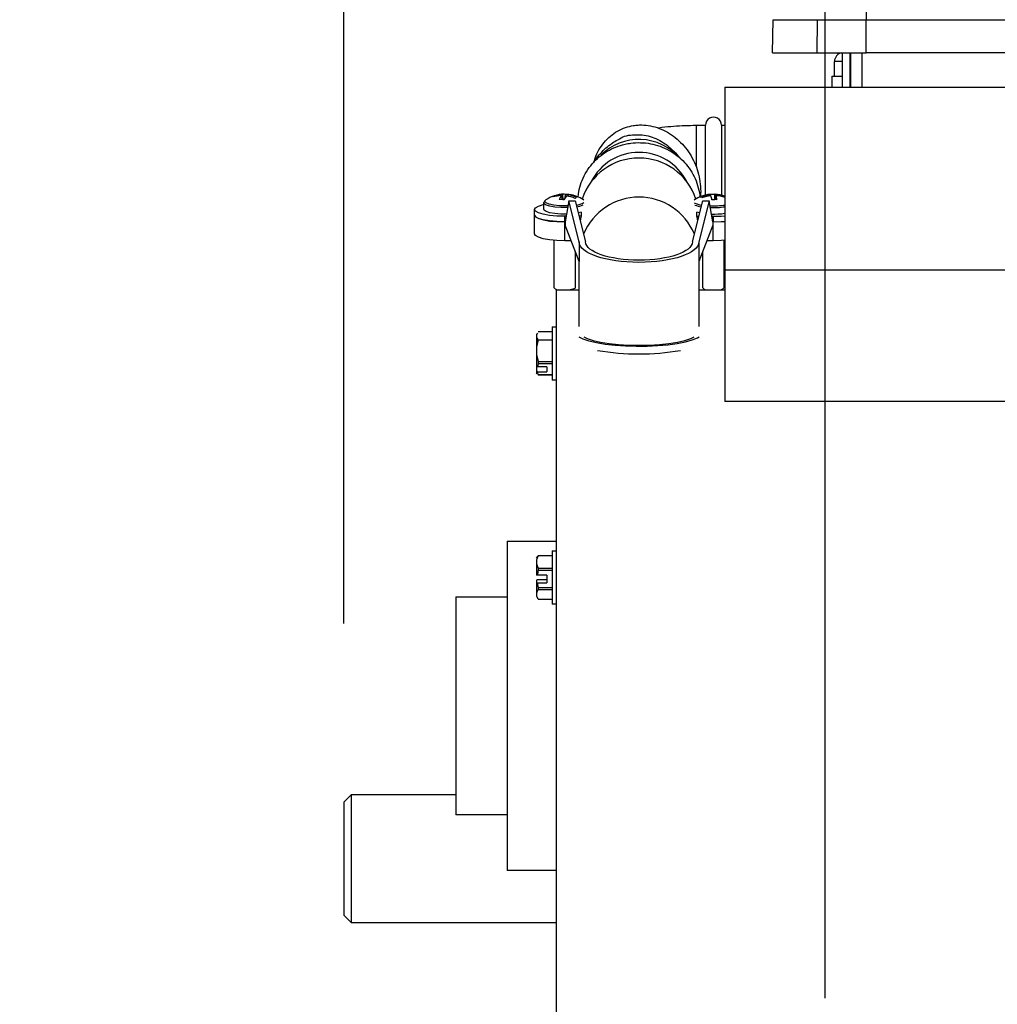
# Model space of a CAD drawing. Header units: inches. Extents: x 170 to 284, y 215 to 248.
# Tile 900 of 1056: x 226.76 to 227.016, y 245.016 to 245.274. Entities that reach past the tile are written whole.
import ezdxf

# ---------------------------------------------------------------- set-up
doc = ezdxf.new("R2010")
doc.units = ezdxf.units.IN
doc.header["$LTSCALE"] = 0.25
doc.header["$MEASUREMENT"] = 0
doc.layers.add('ANNOTATIONS', color=1, linetype='Continuous')
doc.layers.add('LH TOP OF HOOD', color=7, linetype='Continuous')
doc.styles.add('ARIAL', font='arial.ttf', dxfattribs={"height": 0.09375})
doc.dimstyles.new('STANDARD$0', dxfattribs={"dimtxt": 0.09375, "dimasz": 0.09375, "dimexe": 0.03125, "dimexo": 0.046875, "dimgap": 0.09, "dimtad": 0, "dimtih": 1, "dimtoh": 1, "dimdec": 4, "dimzin": 0, "dimdsep": 46, "dimtxsty": 'ARIAL', "dimcen": 0.09, "dimadec": 0, "dimazin": 0, "dimtfac": 1, "dimtdec": 4, "dimtofl": 0, "dimtmove": 0, "dimatfit": 1, "dimfxl": 1, "dimtolj": 1, "dimtzin": 0, "dimarcsym": 0})

# ---------------------------------------------------------------- blocks, each defined once
blk = doc.blocks.new('*D135')
at = {"layer": 'ANNOTATIONS', "color": 0, "lineweight": -2, "transparency": 16777216}
for p, q in [((226.8447894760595, 245.1157503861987), (226.8447894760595, 245.5193646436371)), ((226.971006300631, 245.0174450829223), (226.971006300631, 245.5193646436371)), ((226.7510394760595, 245.4881146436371), (226.6572894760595, 245.4881146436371)), ((227.064756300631, 245.4881146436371), (227.158506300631, 245.4881146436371))]:
    blk.add_line(p, q, dxfattribs=at)
at = {"layer": 'ANNOTATIONS', "color": 0, "transparency": 16777216}
for points in [[(226.7510394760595, 245.5037396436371), (226.7510394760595, 245.4724896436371), (226.8447894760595, 245.4881146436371)], [(227.064756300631, 245.5037396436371), (227.064756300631, 245.4724896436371), (226.971006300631, 245.4881146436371)]]:
    blk.add_solid(points, dxfattribs=at)
at = {"layer": 'defpoints', "color": 0, "transparency": 16777216}
for p in [(226.8447894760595, 245.4881146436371), (226.8447894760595, 245.0688753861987), (226.971006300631, 244.9705700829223)]:
    blk.add_point(p, dxfattribs=at)
at = {"layer": 'ANNOTATIONS', "color": 0, "transparency": 16777216, "insert": (226.5131562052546, 245.4881146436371), "char_height": 0.09375, "attachment_point": 5, "style": 'ARIAL'}
blk.add_mtext('\\A1;6"', dxfattribs=at)

msp = doc.modelspace()

# ---------------------------------------------------------------- linework, layer by layer
at = {"layer": 'LH TOP OF HOOD'}
for p, q in [((226.981817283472, 245.2865378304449), (226.981817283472, 245.2741098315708)), ((226.9572262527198, 245.2654565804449), (226.9573772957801, 245.2741098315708)), ((226.9573772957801, 245.2741098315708), (226.9689516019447, 245.2741098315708)), ((226.9689516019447, 245.2741098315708), (226.9688005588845, 245.2654565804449)), ((226.9689516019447, 245.2741098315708), (226.981817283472, 245.2741098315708)), ((226.981817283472, 245.2654565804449), (226.981817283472, 245.2741098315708)), ((226.981817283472, 245.2741098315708), (227.247441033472, 245.2741098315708)), ((226.9572262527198, 245.2654565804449), (226.9688005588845, 245.2654565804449)), ((226.9688005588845, 245.2654565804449), (226.981817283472, 245.2654565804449)), ((226.9754932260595, 245.2654565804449), (226.9754932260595, 245.2564260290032)), ((226.9775102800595, 245.2654565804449), (226.9775102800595, 245.2564260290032)), ((226.9776789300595, 245.2634654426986), (226.9775102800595, 245.2634654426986)), ((226.9776789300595, 245.2654565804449), (226.9776789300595, 245.2564260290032)), ((226.9807078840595, 245.2564260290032), (226.9807078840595, 245.2654565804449)), ((227.247441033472, 245.2654565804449), (226.981817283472, 245.2654565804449)), ((226.9754932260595, 245.2631281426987), (226.9734694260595, 245.2631281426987)), ((226.9734694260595, 245.2592913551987), (226.9734694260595, 245.2631281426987)), ((226.9727948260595, 245.2592913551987), (226.9754932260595, 245.2592913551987)), ((226.9727948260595, 245.2592913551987), (226.9727948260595, 245.2564260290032)), ((226.9447314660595, 245.2564260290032), (227.1116949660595, 245.2564260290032)), ((226.9447314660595, 245.2564260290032), (227.1116949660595, 245.2564260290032)), ((226.9447314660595, 245.2564260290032), (226.9447314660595, 245.2084411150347)), ((226.9775102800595, 245.2570145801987), (226.9776789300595, 245.2570145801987)), ((226.9371759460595, 245.2464116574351), (226.9396551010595, 245.2464116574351)), ((226.9371759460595, 245.2464116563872), (226.9371759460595, 245.2356335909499)), ((226.9396551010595, 245.2281070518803), (226.9396551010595, 245.2464116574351)), ((226.9438713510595, 245.2464116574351), (226.9447314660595, 245.2464116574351)), ((226.9438713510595, 245.2464116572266), (226.9438713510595, 245.2280681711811)), ((226.8999438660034, 245.2278856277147), (226.9000574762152, 245.2277285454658)), ((226.9018665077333, 245.2279550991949), (226.9019835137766, 245.2269184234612)), ((226.9023104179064, 245.226892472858), (226.9022256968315, 245.2282533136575)), ((226.9028841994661, 245.2282650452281), (226.9027811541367, 245.227313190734)), ((226.9035513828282, 245.2281725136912), (226.9035131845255, 245.2278242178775)), ((226.9385976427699, 245.2276454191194), (226.9388090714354, 245.227390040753)), ((226.940965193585, 245.2278848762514), (226.9409342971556, 245.2282027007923)), ((226.9420301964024, 245.2282618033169), (226.9420177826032, 245.226903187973)), ((226.9423014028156, 245.2282324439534), (226.9421955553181, 245.2269053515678)), ((226.9423308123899, 245.2269054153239), (226.9424336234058, 245.2279249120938)), ((226.944646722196, 245.2277770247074), (226.944489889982, 245.2275766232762)), ((226.8972784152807, 245.224336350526), (226.8972784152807, 245.2260560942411)), ((226.9037780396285, 245.2266224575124), (226.9028101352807, 245.2210743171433)), ((226.9065204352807, 245.2158233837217), (226.9037780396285, 245.2266224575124)), ((226.9037780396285, 245.2266224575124), (226.9054645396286, 245.2266224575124)), ((226.9054645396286, 245.2266224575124), (226.9082069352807, 245.2158233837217)), ((226.907664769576, 245.2268251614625), (226.9077228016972, 245.2267833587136)), ((226.9362028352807, 245.2158233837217), (226.9389452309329, 245.2266224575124)), ((226.9366869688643, 245.2267960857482), (226.9367281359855, 245.2268251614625)), ((226.9406317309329, 245.2266224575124), (226.9378893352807, 245.2158233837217)), ((226.9389452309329, 245.2266224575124), (226.9406317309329, 245.2266224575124)), ((226.9415996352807, 245.2210743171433), (226.9406317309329, 245.2266224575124)), ((226.8947823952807, 245.2228574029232), (226.8947823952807, 245.224336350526)), ((226.8947992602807, 245.2179275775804), (226.8947992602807, 245.2227411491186)), ((226.9027089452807, 245.2225532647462), (226.9027089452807, 245.2210743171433)), ((226.903068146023, 245.2225532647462), (226.9027089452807, 245.2225532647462)), ((226.9070320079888, 245.2235970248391), (226.9062788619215, 245.2234157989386)), ((226.9070320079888, 245.2225532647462), (226.9064979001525, 245.2225532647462)), ((226.9070320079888, 245.2235970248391), (226.9070320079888, 245.2225532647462)), ((226.9373777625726, 245.2225532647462), (226.9373777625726, 245.223592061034)), ((226.9373777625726, 245.2225532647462), (226.937911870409, 245.2225532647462)), ((226.9413416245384, 245.2225532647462), (226.9417008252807, 245.2225532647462)), ((226.9417008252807, 245.2225532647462), (226.9417008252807, 245.2210743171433)), ((226.9028101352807, 245.2210743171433), (226.9027089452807, 245.2210743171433)), ((226.9027258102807, 245.2210743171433), (226.9028101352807, 245.2210743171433)), ((226.9027258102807, 245.2161444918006), (226.9027258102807, 245.2210743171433)), ((226.9028101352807, 245.2210743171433), (226.9028101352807, 245.2202526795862)), ((226.9065204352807, 245.2106543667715), (226.9028101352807, 245.2202526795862)), ((226.9415996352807, 245.2202526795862), (226.9378893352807, 245.2106543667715)), ((226.9415996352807, 245.2210743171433), (226.9417008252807, 245.2210743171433)), ((226.9415996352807, 245.2210743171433), (226.9415996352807, 245.2202526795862)), ((226.9415996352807, 245.2210743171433), (226.9416839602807, 245.2210743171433)), ((226.9416839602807, 245.2161444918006), (226.9416839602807, 245.2210743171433)), ((226.8999430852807, 245.2037954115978), (226.8999430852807, 245.2162579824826)), ((226.9043981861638, 245.2161444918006), (226.9027258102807, 245.2161444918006)), ((226.9065204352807, 245.2158233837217), (226.9065204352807, 245.2106543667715)), ((226.9378893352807, 245.2158233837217), (226.9378893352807, 245.2106543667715)), ((226.9416839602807, 245.2161444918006), (226.9400115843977, 245.2161444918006)), ((226.9444498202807, 245.2162565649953), (226.9444498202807, 245.2037954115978)), ((226.9054748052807, 245.2133593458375), (226.9054748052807, 245.2037954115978)), ((226.9054748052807, 245.2128660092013), (226.9059238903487, 245.2121975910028)), ((226.9384858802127, 245.2121975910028), (226.9389181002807, 245.2128397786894)), ((226.9389181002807, 245.2037954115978), (226.9389181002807, 245.2133157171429)), ((226.9065204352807, 245.1936012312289), (226.9065204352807, 245.2106543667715)), ((226.9378893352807, 245.2106543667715), (226.9378893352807, 245.1936012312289)), ((227.1116949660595, 245.2084411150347), (226.9447314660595, 245.2084411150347)), ((226.9447314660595, 245.2084411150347), (226.9447314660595, 245.1739449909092)), ((226.9004608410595, 245.2032667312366), (226.9065204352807, 245.2032667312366)), ((226.9004608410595, 245.2032667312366), (226.9065204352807, 245.2032667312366)), ((226.9004608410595, 245.2032667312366), (226.9004608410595, 244.9850336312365)), ((226.9054748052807, 245.2037954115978), (226.9053785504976, 245.2036327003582)), ((226.9378893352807, 245.2032667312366), (226.9447314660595, 245.2032667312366)), ((226.9378893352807, 245.2032667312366), (226.9447314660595, 245.2032667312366)), ((226.8994152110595, 245.1935256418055), (226.9004608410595, 245.1935256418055)), ((226.8994152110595, 245.1935256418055), (226.9004608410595, 245.1935256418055)), ((226.8994152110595, 245.1935256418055), (226.8994152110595, 245.1795614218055)), ((226.8955703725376, 245.1918908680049), (226.8953676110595, 245.1915145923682)), ((226.8955703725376, 245.1918908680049), (226.8953676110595, 245.1915145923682)), ((226.8953676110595, 245.1915145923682), (226.8953676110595, 245.1907960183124)), ((226.8955336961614, 245.1918906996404), (226.8955429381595, 245.1919067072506)), ((226.8955336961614, 245.1918906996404), (226.8955429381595, 245.1919067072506)), ((226.8994152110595, 245.1922185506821), (226.8957570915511, 245.1922185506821)), ((226.8953676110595, 245.1907960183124), (226.8957570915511, 245.1900920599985)), ((226.8953676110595, 245.1907960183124), (226.8953676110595, 245.1882133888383)), ((226.8953676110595, 245.1907960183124), (226.8957570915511, 245.1900920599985)), ((226.8994152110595, 245.1900920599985), (226.8957570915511, 245.1900920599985)), ((226.8953676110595, 245.1882133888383), (226.8953676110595, 245.186295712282)), ((226.8953676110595, 245.186295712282), (226.8957570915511, 245.1844170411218)), ((226.8953676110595, 245.186295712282), (226.8953676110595, 245.1832757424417)), ((226.8953676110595, 245.186295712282), (226.8957570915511, 245.1844170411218)), ((226.8953676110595, 245.1832757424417), (226.8953676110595, 245.1820233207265)), ((226.8957570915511, 245.1844170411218), (226.8994152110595, 245.1844170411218)), ((226.8957570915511, 245.1844170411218), (226.8957570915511, 245.1838016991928)), ((226.8994152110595, 245.1838016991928), (226.8957570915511, 245.1838016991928)), ((226.8953676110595, 245.1820233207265), (226.8953676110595, 245.1814840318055)), ((226.8955429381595, 245.1811803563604), (226.8953676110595, 245.1814840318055)), ((226.8955429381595, 245.1811803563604), (226.8953676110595, 245.1814840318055)), ((226.8980660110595, 245.1830298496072), (226.8955449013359, 245.1830298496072)), ((226.8955449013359, 245.1817774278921), (226.8980660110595, 245.1817774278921)), ((226.8957570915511, 245.1810055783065), (226.8994152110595, 245.1810055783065)), ((226.8957570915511, 245.1810055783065), (226.8957570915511, 245.1808685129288)), ((226.8994152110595, 245.1808685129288), (226.8957570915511, 245.1808685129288)), ((226.8980660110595, 245.1830298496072), (226.8980660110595, 245.1817774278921)), ((226.9004608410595, 245.1795614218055), (226.8994152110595, 245.1795614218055)), ((226.9004608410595, 245.1795614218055), (226.8994152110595, 245.1795614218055)), ((227.1116949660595, 245.1739449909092), (226.9447314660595, 245.1739449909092)), ((226.8876434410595, 245.1373245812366), (226.9004608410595, 245.1373245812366)), ((226.8876434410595, 245.1373245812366), (226.9004608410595, 245.1373245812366)), ((226.8876434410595, 245.1373245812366), (226.8876434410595, 245.0509757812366)), ((226.8994152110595, 245.1347607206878), (226.9004608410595, 245.1347607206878)), ((226.8994152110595, 245.1347607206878), (226.9004608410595, 245.1347607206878)), ((226.8994152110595, 245.1347607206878), (226.8994152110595, 245.1207965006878)), ((226.8953676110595, 245.1328381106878), (226.8956405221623, 245.1333108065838)), ((226.8953676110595, 245.1328381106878), (226.8956405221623, 245.1333108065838)), ((226.8953676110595, 245.1324325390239), (226.8953676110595, 245.1313451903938)), ((226.8956630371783, 245.1332978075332), (226.8957570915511, 245.1334977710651)), ((226.8956630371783, 245.1332978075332), (226.8957570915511, 245.1334977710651)), ((226.8994152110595, 245.1334977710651), (226.8957570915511, 245.1334977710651)), ((226.8953676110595, 245.1313451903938), (226.8957570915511, 245.1302799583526)), ((226.8953676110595, 245.1313451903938), (226.8953676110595, 245.1284302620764)), ((226.8953676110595, 245.1313451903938), (226.8957570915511, 245.1302799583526)), ((226.8957570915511, 245.1302799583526), (226.8957570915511, 245.1296516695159)), ((226.8957570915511, 245.1302799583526), (226.8994152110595, 245.1302799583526)), ((226.8994152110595, 245.1296516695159), (226.8957570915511, 245.1296516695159)), ((226.8953676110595, 245.1271269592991), (226.8953676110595, 245.1264117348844)), ((226.8953676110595, 245.1264117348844), (226.8953676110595, 245.1237327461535)), ((226.8980660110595, 245.1284076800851), (226.8955449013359, 245.1284076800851)), ((226.8980660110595, 245.1271495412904), (226.8955449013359, 245.1271495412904)), ((226.8955449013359, 245.1263891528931), (226.8980660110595, 245.1263891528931)), ((226.8980660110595, 245.1284076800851), (226.8980660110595, 245.1263891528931)), ((226.8957570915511, 245.1251451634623), (226.8994152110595, 245.1251451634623)), ((226.8957570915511, 245.1251451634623), (226.8957570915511, 245.1245607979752)), ((226.8994152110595, 245.1245607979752), (226.8957570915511, 245.1245607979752)), ((226.8741514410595, 245.1227194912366), (226.8876434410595, 245.1227194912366)), ((226.8741514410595, 245.1227194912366), (226.8876434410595, 245.1227194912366)), ((226.8741514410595, 245.1227194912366), (226.8741514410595, 245.0655808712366)), ((226.8953676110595, 245.1237327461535), (226.8953676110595, 245.1228875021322)), ((226.8953676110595, 245.1228875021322), (226.8956630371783, 245.1222594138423)), ((226.8953676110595, 245.1228875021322), (226.8956630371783, 245.1222594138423)), ((226.8956405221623, 245.1222464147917), (226.8956326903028, 245.1222599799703)), ((226.8956405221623, 245.1222464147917), (226.8956326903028, 245.1222599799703)), ((226.8994152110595, 245.1220594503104), (226.8957570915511, 245.1220594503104)), ((226.9004608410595, 245.1207965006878), (226.8994152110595, 245.1207965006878)), ((226.9004608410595, 245.1207965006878), (226.8994152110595, 245.1207965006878)), ((226.8447894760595, 245.0688753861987), (226.8468132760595, 245.0708991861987)), ((226.8468132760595, 245.0708991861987), (226.8741514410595, 245.0708991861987)), ((226.8468132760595, 245.0372029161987), (226.8468132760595, 245.0708991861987)), ((226.8447894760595, 245.0688753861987), (226.8447894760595, 245.0392267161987)), ((226.8876434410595, 245.0655808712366), (226.8741514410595, 245.0655808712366)), ((226.8876434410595, 245.0655808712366), (226.8741514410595, 245.0655808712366)), ((226.9004608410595, 245.0509757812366), (226.8876434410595, 245.0509757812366)), ((226.9004608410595, 245.0509757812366), (226.8876434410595, 245.0509757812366)), ((226.8468132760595, 245.0372029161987), (226.8447894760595, 245.0392267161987)), ((226.9004608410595, 245.0372029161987), (226.8468132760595, 245.0372029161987))]:
    msp.add_line(p, q, dxfattribs=at)
at = {"layer": 'LH TOP OF HOOD', "flags": 128}
for points in [[(226.9027089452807, 245.2225532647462), (226.9006574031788, 245.2226140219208), (226.8987456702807, 245.2227921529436), (226.8971040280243, 245.2230755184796), (226.8958443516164, 245.2234448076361), (226.8950524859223, 245.2238748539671), (226.8947823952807, 245.224336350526), (226.8950524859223, 245.2247978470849), (226.8958443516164, 245.2252278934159), (226.8971040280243, 245.2255971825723), (226.8972784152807, 245.2256352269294)], [(226.903468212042, 245.2248464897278), (226.9033018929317, 245.2248417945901), (226.9016844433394, 245.2248564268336), (226.9001580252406, 245.2249776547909), (226.8988582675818, 245.225194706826), (226.897900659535, 245.2254882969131), (226.8973702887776, 245.2258323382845), (226.897278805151, 245.2260414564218)], [(226.9035463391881, 245.2252943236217), (226.902967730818, 245.2252805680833), (226.9013430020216, 245.2253200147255), (226.8998519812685, 245.2254704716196), (226.8986406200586, 245.2257172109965), (226.8978274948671, 245.226036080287), (226.8974922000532, 245.226395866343), (226.8975096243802, 245.2265662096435)], [(226.8975096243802, 245.2265662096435), (226.8976675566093, 245.2267613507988), (226.8977531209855, 245.2268251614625)], [(226.9027089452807, 245.2210743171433), (226.9006574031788, 245.221135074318), (226.8987456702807, 245.2213132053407), (226.8971040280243, 245.2215965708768), (226.8958443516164, 245.2219658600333), (226.8950524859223, 245.2223959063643), (226.8947823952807, 245.2228574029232)], [(226.8947992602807, 245.2228574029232), (226.8948002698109, 245.2228289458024), (226.8950973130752, 245.2223730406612), (226.8959037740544, 245.2219494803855), (226.8971657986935, 245.2215865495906), (226.898799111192, 245.2213084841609), (226.9006946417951, 245.2211338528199), (226.9027258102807, 245.2210743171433)], [(226.9031668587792, 245.223119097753), (226.9016844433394, 245.2231366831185), (226.9001580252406, 245.2232579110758), (226.8988582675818, 245.223474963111), (226.897900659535, 245.2237685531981), (226.8973702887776, 245.2241125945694), (226.8972784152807, 245.224336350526)], [(226.9381301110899, 245.2234126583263), (226.9380771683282, 245.2234231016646), (226.9373777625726, 245.223592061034)], [(226.9417008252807, 245.2225532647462), (226.9437523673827, 245.2226140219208), (226.9447314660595, 245.2226887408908)], [(226.9416839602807, 245.2210743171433), (226.9437151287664, 245.2211338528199), (226.9447314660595, 245.2212113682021)], [(226.9417008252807, 245.2210743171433), (226.9437523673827, 245.221135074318), (226.9447314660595, 245.221209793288)], [(226.9027258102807, 245.2161444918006), (226.9006742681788, 245.2162052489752), (226.8987625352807, 245.2163833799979), (226.8971208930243, 245.216666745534), (226.8958612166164, 245.2170360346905), (226.8950693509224, 245.2174660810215), (226.8947992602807, 245.2179275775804)], [(226.9447314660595, 245.2162815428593), (226.9437355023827, 245.2162052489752), (226.9416839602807, 245.2161444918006)], [(226.9053785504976, 245.2036327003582), (226.9048985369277, 245.2034152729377), (226.904167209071, 245.2032667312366)], [(226.9064600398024, 245.190890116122), (226.9074815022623, 245.1903994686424), (226.9090833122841, 245.1898663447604), (226.9110626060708, 245.1894017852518), (226.9133624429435, 245.189019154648), (226.915916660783, 245.1887294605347), (226.9186517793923, 245.1885410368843), (226.9214891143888, 245.1884593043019), (226.9243470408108, 245.1884866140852), (226.9271433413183, 245.1886221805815), (226.9297975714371, 245.1888621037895), (226.9322333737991, 245.1891994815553), (226.9343806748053, 245.1896246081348), (226.9361777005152, 245.1901252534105), (226.9375727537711, 245.1906870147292), (226.9379497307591, 245.190890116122)], [(226.907731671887, 245.190890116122), (226.9086217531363, 245.1904855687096), (226.9101898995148, 245.1899817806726), (226.912123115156, 245.1895469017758), (226.9143626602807, 245.1891941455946), (226.9168404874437, 245.188934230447), (226.9194813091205, 245.1887750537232), (226.9222048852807, 245.1887214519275), (226.9249284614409, 245.1887750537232), (226.9275692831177, 245.188934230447), (226.9300471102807, 245.1891941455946), (226.9322866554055, 245.1895469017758), (226.9342198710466, 245.1899817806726), (226.9357880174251, 245.1904855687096), (226.9366780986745, 245.190890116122)]]:
    msp.add_lwpolyline(points, dxfattribs=at)
at = {"layer": 'LH TOP OF HOOD'}
for centre, radius, start, end in [((226.9758305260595, 245.2631281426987), 0.00236110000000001, 99.54125360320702, 180.0000000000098), ((226.9417632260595, 245.2464116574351), 0.00210812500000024, 3.256887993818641e-12, 180.0000000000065), ((226.9222016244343, 245.228539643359), 0.01415607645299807, 40.99742661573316, 134.9144942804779), ((226.9222049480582, 245.2221290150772), 0.01570353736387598, 18.33845203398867, 161.6944501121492), ((226.922125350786, 245.2253162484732), 0.01396175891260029, 89.67360734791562, 152.9953474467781), ((226.9223151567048, 245.2253667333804), 0.01391148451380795, 26.87687705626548, 90.45416816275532), ((226.9027089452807, 245.2194919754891), 0.008850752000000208, 91.01083835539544, 124.0511344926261), ((226.9019836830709, 245.2196965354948), 0.008259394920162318, 90.81287765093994, 106.7147963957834), ((226.9003881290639, 245.2270090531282), 0.0009827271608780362, 116.8766748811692, 142.5252000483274), ((226.9023756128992, 245.2200586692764), 0.008196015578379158, 91.04807475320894, 107.2594248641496), ((226.904671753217, 245.2257001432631), 0.003599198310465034, 141.2064431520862, 159.7561379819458), ((226.9025660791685, 245.2276343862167), 0.0007063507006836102, 63.2324718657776, 118.8088210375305), ((226.9067209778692, 245.2248424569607), 0.004652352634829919, 139.3316602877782, 154.1628538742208), ((226.9029751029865, 245.2195179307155), 0.008747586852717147, 85.2724462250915, 90.59541927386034), ((226.9019337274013, 245.2187999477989), 0.009161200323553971, 67.26654271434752, 82.10436107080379), ((226.9038657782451, 245.2276616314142), 0.0005998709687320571, 83.7303276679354, 121.6080166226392), ((226.9023442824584, 245.2196630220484), 0.008594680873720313, 66.22149986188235, 81.9262652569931), ((226.9027089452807, 245.2194919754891), 0.008850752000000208, 55.94886550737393, 82.06172466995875), ((226.9092505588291, 245.2230422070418), 0.005653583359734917, 127.48979316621, 131.9120817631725), ((226.9222048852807, 245.2118567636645), 0.01572759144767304, 22.56682708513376, 157.4331729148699), ((226.9416839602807, 245.2194919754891), 0.008850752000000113, 95.59265120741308, 124.0511344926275), ((226.9418174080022, 245.2193224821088), 0.008924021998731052, 95.67921889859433, 111.1491840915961), ((226.9402693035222, 245.2281938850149), 0.001759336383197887, 198.1644777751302, 208.3652368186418), ((226.9419611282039, 245.2186000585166), 0.009338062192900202, 95.49751500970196, 110.3014598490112), ((226.9415916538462, 245.2190453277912), 0.009226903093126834, 87.27578071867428, 95.21691439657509), ((226.9407964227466, 245.2281577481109), 0.0001450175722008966, 18.05808104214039, 80.07892703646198), ((226.9315685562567, 245.2248275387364), 0.009981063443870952, 11.8271871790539, 17.89930201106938), ((226.94215730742, 245.2281686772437), 0.0001575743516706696, 23.87088541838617, 143.7721627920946), ((226.9416839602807, 245.2194919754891), 0.00885075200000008, 69.85960603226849, 86.88373809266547), ((226.941815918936, 245.2194656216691), 0.008780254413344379, 71.19153160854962, 86.83034577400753), ((226.9364584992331, 245.2263369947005), 0.006182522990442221, 5.234653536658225, 14.88262382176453), ((226.9419674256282, 245.2189325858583), 0.009004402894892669, 71.86387074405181, 87.03221708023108), ((226.9442805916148, 245.2274638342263), 0.0004818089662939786, 20.64302763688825, 40.54389488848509), ((226.9011366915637, 245.2141497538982), 0.01279674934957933, 83.73262534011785, 89.2916998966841), ((226.905081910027, 245.2309725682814), 0.005514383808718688, 276.9575756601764, 298.9405899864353), ((226.9048988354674, 245.2321861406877), 0.007189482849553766, 277.6908083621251, 291.7748253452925), ((226.9390450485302, 245.2301975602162), 0.004717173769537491, 240.007113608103, 265.3083905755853), ((226.9394778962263, 245.2321294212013), 0.007131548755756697, 248.3250434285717, 262.5088081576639), ((226.9417134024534, 245.2457383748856), 0.02046232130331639, 267.6196428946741, 278.4817109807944), ((226.941707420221, 245.2464465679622), 0.02161418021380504, 267.9696428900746, 278.0426541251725), ((226.9422686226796, 245.2134592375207), 0.0134462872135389, 88.52288144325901, 93.96981367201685), ((226.921460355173, 245.2190142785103), 0.01485602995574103, 166.2185612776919, 170.8186879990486), ((226.9229494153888, 245.2190142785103), 0.01485602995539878, 9.18131200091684, 13.78143872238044), ((226.9417594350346, 245.2439679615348), 0.02085557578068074, 268.580980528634, 278.1928458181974), ((226.9011442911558, 245.2048849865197), 0.001621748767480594, 222.2101534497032, 273.7614321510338), ((226.9400900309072, 245.2048125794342), 0.001551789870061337, 220.9560860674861, 275.0154995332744), ((226.943294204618, 245.2047722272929), 0.001513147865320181, 264.2354927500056, 319.7929216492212), ((226.9222048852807, 245.250878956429), 0.06442572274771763, 260.2983432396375, 279.7016567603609)]:
    msp.add_arc(centre, radius, start, end, dxfattribs=at)
at = {"layer": 'LH TOP OF HOOD', "extrusion": (0, 0, -1)}
for major_axis, ratio, start_param in [((-0.01568444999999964, 0), 0.3424195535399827, 3.141592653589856), ((-0.01399794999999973, 0), 0.3424195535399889, 3.141592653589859)]:
    msp.add_ellipse((226.9222048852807, 245.2158233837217), major_axis=major_axis, ratio=ratio, start_param=start_param, end_param=6.283185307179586, dxfattribs=at)
at = {"layer": 'LH TOP OF HOOD'}
for points, knots in [([(226.9103878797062, 245.2366462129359), (226.9104816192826, 245.2370204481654), (226.9107767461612, 245.2381986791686), (226.9116632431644, 245.2399989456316), (226.9129993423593, 245.2419747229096), (226.9146501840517, 245.2436389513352), (226.9165417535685, 245.2449585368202), (226.9185913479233, 245.245879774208), (226.9201270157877, 245.2462638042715), (226.9209378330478, 245.2463778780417), (226.9210348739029, 245.2463915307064)], [0, 0, 0, 0, 0.07197856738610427, 0.2266151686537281, 0.3806036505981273, 0.5337278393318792, 0.6859159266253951, 0.837311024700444, 0.980528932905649, 1, 1, 1, 1]), ([(226.9210348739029, 245.2463915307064), (226.9214703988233, 245.2464356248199), (226.922664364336, 245.2465565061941), (226.9246560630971, 245.2464205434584), (226.9269528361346, 245.2458767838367), (226.9291762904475, 245.2449335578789), (226.9312691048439, 245.2436205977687), (226.9331772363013, 245.2419682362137), (226.9348495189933, 245.2400191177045), (226.9362419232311, 245.2378233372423), (226.9373132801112, 245.2354389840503), (226.938047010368, 245.2329248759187), (226.9383739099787, 245.2303589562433), (226.938436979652, 245.2285251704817), (226.9382794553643, 245.2276003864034), (226.938262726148, 245.2275021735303)], [0, 0, 0, 0, 0.04831405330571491, 0.132450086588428, 0.2168279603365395, 0.3016219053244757, 0.3868439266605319, 0.4724344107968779, 0.5583060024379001, 0.6443781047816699, 0.7305924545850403, 0.8169121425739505, 0.9033042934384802, 0.9897308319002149, 1, 1, 1, 1]), ([(226.9271259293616, 245.2457312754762), (226.9272280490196, 245.2457485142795), (226.9282997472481, 245.2459294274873), (226.9304513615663, 245.2461363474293), (226.933464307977, 245.2463460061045), (226.9357141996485, 245.2464072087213), (226.9369218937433, 245.2464108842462), (226.9371759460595, 245.2464116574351)], [0, 0, 0, 0, 0.03354245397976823, 0.3520124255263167, 0.6523776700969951, 0.9268736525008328, 1, 1, 1, 1]), ([(226.9103878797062, 245.2366462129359), (226.9106129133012, 245.2370317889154), (226.9111975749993, 245.2380335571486), (226.912403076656, 245.239432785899), (226.9139111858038, 245.2408319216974), (226.9154541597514, 245.2419594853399), (226.9164978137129, 245.2425118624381), (226.9169776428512, 245.2427658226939)], [0, 0, 0, 0, 0.1400489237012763, 0.3638623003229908, 0.5856256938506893, 0.8094877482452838, 1, 1, 1, 1]), ([(226.9169821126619, 245.2427590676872), (226.917028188, 245.2427954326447), (226.9181321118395, 245.2436667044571), (226.9210073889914, 245.2440968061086), (226.9251471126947, 245.2437435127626), (226.9292264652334, 245.241698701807), (226.931657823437, 245.2393756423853), (226.9327751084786, 245.2379660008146), (226.9328857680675, 245.2378263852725)], [0, 0, 0, 0, 0.01029011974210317, 0.2465420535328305, 0.4841256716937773, 0.7246539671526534, 0.9727288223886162, 1, 1, 1, 1]), ([(226.9062740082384, 245.2274728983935), (226.9063084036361, 245.2279572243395), (226.9064027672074, 245.22928596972), (226.907018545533, 245.2313944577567), (226.9080612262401, 245.2337217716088), (226.9094924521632, 245.2358501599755), (226.9112506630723, 245.2377262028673), (226.9132966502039, 245.2393017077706), (226.9155374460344, 245.2405102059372), (226.9173509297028, 245.2411599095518), (226.9183784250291, 245.2414057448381), (226.9186088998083, 245.2414608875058)], [0, 0, 0, 0, 0.07347463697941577, 0.201577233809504, 0.3296880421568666, 0.4578417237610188, 0.586066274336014, 0.7143800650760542, 0.8427908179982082, 0.9647368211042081, 1, 1, 1, 1]), ([(226.9186088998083, 245.2414608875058), (226.9190841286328, 245.2415545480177), (226.9204077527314, 245.241815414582), (226.9226332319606, 245.2419198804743), (226.9252248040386, 245.2416506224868), (226.9277400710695, 245.2409697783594), (226.9301102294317, 245.2399020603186), (226.9322729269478, 245.2384735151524), (226.9341721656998, 245.2367223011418), (226.93575334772, 245.2346944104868), (226.9369920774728, 245.2324440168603), (226.9377923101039, 245.2300286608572), (226.9381821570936, 245.2283388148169), (226.9381843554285, 245.2274763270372), (226.9381843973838, 245.2274598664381)], [0, 0, 0, 0, 0.0529564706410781, 0.147496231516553, 0.2421298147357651, 0.3367772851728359, 0.431416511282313, 0.526027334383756, 0.6205909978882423, 0.7150921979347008, 0.8095213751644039, 0.9038767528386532, 0.9981654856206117, 0.9999999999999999, 0.9999999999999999, 0.9999999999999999, 0.9999999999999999]), ([(226.8973112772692, 245.2260240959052), (226.8972974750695, 245.2260626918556), (226.8972571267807, 245.2261755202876), (226.8973279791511, 245.2262735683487), (226.8973745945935, 245.2263380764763)], [0, 0, 0, 0, 0.3420764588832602, 1, 1, 1, 1]), ([(226.8957570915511, 245.1900920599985), (226.895724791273, 245.1899792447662), (226.8955485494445, 245.1893636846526), (226.8954489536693, 245.1887305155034), (226.8953676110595, 245.1882133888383)], [0, 0, 0, 0, 0.1832724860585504, 1, 1, 1, 1]), ([(226.8957570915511, 245.1900920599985), (226.895724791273, 245.1899792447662), (226.8955485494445, 245.1893636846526), (226.8954489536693, 245.1887305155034), (226.8953676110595, 245.1882133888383)], [0, 0, 0, 0, 0.1832724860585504, 1, 1, 1, 1]), ([(226.8955449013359, 245.1830298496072), (226.8955114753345, 245.1830761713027), (226.8954523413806, 245.1831581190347), (226.8953932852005, 245.1832401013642), (226.8953676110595, 245.1832757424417)], [0, 0, 0, 0, 0.5652590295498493, 1, 1, 1, 1]), ([(226.8955449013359, 245.1830298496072), (226.8955114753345, 245.1830761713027), (226.8954523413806, 245.1831581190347), (226.8953932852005, 245.1832401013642), (226.8953676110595, 245.1832757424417)], [0, 0, 0, 0, 0.5652590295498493, 1, 1, 1, 1]), ([(226.8957570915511, 245.1838016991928), (226.8956766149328, 245.1835554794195), (226.8955928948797, 245.1832993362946), (226.8955466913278, 245.1830399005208), (226.8955449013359, 245.1830298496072)], [0, 0, 0, 0, 0.9612585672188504, 1, 1, 1, 1]), ([(226.8957570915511, 245.1838016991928), (226.8956766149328, 245.1835554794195), (226.8955928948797, 245.1832993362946), (226.8955466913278, 245.1830399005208), (226.8955449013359, 245.1830298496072)], [0, 0, 0, 0, 0.9612585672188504, 1, 1, 1, 1]), ([(226.8953676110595, 245.1820233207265), (226.8953932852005, 245.181987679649), (226.8954523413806, 245.1819056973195), (226.8955114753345, 245.1818237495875), (226.8955449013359, 245.1817774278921)], [0, 0, 0, 0, 0.4347409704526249, 1, 1, 1, 1]), ([(226.8953676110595, 245.1820233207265), (226.8953932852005, 245.181987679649), (226.8954523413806, 245.1819056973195), (226.8955114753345, 245.1818237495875), (226.8955449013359, 245.1817774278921)], [0, 0, 0, 0, 0.4347409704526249, 1, 1, 1, 1]), ([(226.8955449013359, 245.1817774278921), (226.8955891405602, 245.1815747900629), (226.8956456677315, 245.1813158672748), (226.8957371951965, 245.1810609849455), (226.8957570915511, 245.1810055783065)], [0, 0, 0, 0, 0.7826187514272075, 1, 1, 1, 1]), ([(226.8955449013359, 245.1817774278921), (226.8955891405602, 245.1815747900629), (226.8956456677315, 245.1813158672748), (226.8957371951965, 245.1810609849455), (226.8957570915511, 245.1810055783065)], [0, 0, 0, 0, 0.7826187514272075, 1, 1, 1, 1]), ([(226.8957570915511, 245.1334977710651), (226.895724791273, 245.1334338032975), (226.8955485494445, 245.13308477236), (226.8954489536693, 245.1327257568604), (226.8953676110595, 245.1324325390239)], [0, 0, 0, 0, 0.1832724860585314, 1, 1, 1, 1]), ([(226.8957570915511, 245.1334977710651), (226.895724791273, 245.1334338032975), (226.8955485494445, 245.13308477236), (226.8954489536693, 245.1327257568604), (226.8953676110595, 245.1324325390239)], [0, 0, 0, 0, 0.1832724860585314, 1, 1, 1, 1]), ([(226.8957570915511, 245.1296516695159), (226.8956766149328, 245.1292548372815), (226.8955928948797, 245.1288420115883), (226.8955466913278, 245.1284238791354), (226.8955449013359, 245.1284076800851)], [0, 0, 0, 0, 0.9612585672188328, 1, 1, 1, 1]), ([(226.8957570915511, 245.1296516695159), (226.8956766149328, 245.1292548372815), (226.8955928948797, 245.1288420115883), (226.8955466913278, 245.1284238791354), (226.8955449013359, 245.1284076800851)], [0, 0, 0, 0, 0.9612585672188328, 1, 1, 1, 1]), ([(226.8955449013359, 245.1284076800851), (226.8955114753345, 245.1284119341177), (226.8954523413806, 245.1284194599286), (226.8953932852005, 245.1284269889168), (226.8953676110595, 245.1284302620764)], [0, 0, 0, 0, 0.565259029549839, 1, 1, 1, 1]), ([(226.8955449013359, 245.1284076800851), (226.8955114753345, 245.1284119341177), (226.8954523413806, 245.1284194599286), (226.8953932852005, 245.1284269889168), (226.8953676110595, 245.1284302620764)], [0, 0, 0, 0, 0.565259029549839, 1, 1, 1, 1]), ([(226.8955449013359, 245.1271495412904), (226.8955114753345, 245.1271452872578), (226.8954523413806, 245.1271377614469), (226.8953932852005, 245.1271302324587), (226.8953676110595, 245.1271269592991)], [0, 0, 0, 0, 0.5652590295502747, 1, 1, 1, 1]), ([(226.8955449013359, 245.1271495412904), (226.8955114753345, 245.1271452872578), (226.8954523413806, 245.1271377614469), (226.8953932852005, 245.1271302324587), (226.8953676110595, 245.1271269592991)], [0, 0, 0, 0, 0.5652590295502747, 1, 1, 1, 1]), ([(226.8953676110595, 245.1264117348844), (226.8953932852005, 245.1264084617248), (226.8954523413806, 245.1264009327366), (226.8955114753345, 245.1263934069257), (226.8955449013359, 245.1263891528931)], [0, 0, 0, 0, 0.4347409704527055, 1, 1, 1, 1]), ([(226.8953676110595, 245.1264117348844), (226.8953932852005, 245.1264084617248), (226.8954523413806, 245.1264009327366), (226.8955114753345, 245.1263934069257), (226.8955449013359, 245.1263891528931)], [0, 0, 0, 0, 0.4347409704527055, 1, 1, 1, 1]), ([(226.8955449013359, 245.1263891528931), (226.8955891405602, 245.1260625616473), (226.8956456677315, 245.1256452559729), (226.8957371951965, 245.1252344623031), (226.8957570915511, 245.1251451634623)], [0, 0, 0, 0, 0.7826187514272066, 0.9999999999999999, 0.9999999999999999, 0.9999999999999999, 0.9999999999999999]), ([(226.8955449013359, 245.1263891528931), (226.8955891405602, 245.1260625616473), (226.8956456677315, 245.1256452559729), (226.8957371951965, 245.1252344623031), (226.8957570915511, 245.1251451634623)], [0, 0, 0, 0, 0.7826187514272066, 0.9999999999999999, 0.9999999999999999, 0.9999999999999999, 0.9999999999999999]), ([(226.8957570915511, 245.1245607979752), (226.8957455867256, 245.1245433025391), (226.8955674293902, 245.124272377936), (226.8954641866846, 245.1239935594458), (226.8953676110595, 245.1237327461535)], [0, 0, 0, 0, 0.06457677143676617, 1, 1, 1, 1]), ([(226.8957570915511, 245.1245607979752), (226.8957455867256, 245.1245433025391), (226.8955674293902, 245.124272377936), (226.8954641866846, 245.1239935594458), (226.8953676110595, 245.1237327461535)], [0, 0, 0, 0, 0.06457677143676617, 1, 1, 1, 1])]:
    msp.add_open_spline(points, degree=3, knots=knots, dxfattribs=at)

# ---------------------------------------------------------------- dimensions: what is measured, and where the dimension line sits
at = {"layer": 'ANNOTATIONS'}
dim = msp.add_linear_dim(base=(226.8447894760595, 245.4881146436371), p1=(226.971006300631, 244.9705700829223), p2=(226.8447894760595, 245.0688753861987), angle=180, text='6"', dimstyle='STANDARD$0', dxfattribs=at)
dim.commit()
dim.dimension.update_dxf_attribs({"geometry": '*D135', "text_midpoint": (226.5131562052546, 245.4881146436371), "dimtype": 160})

doc.saveas('drawing.dxf')
